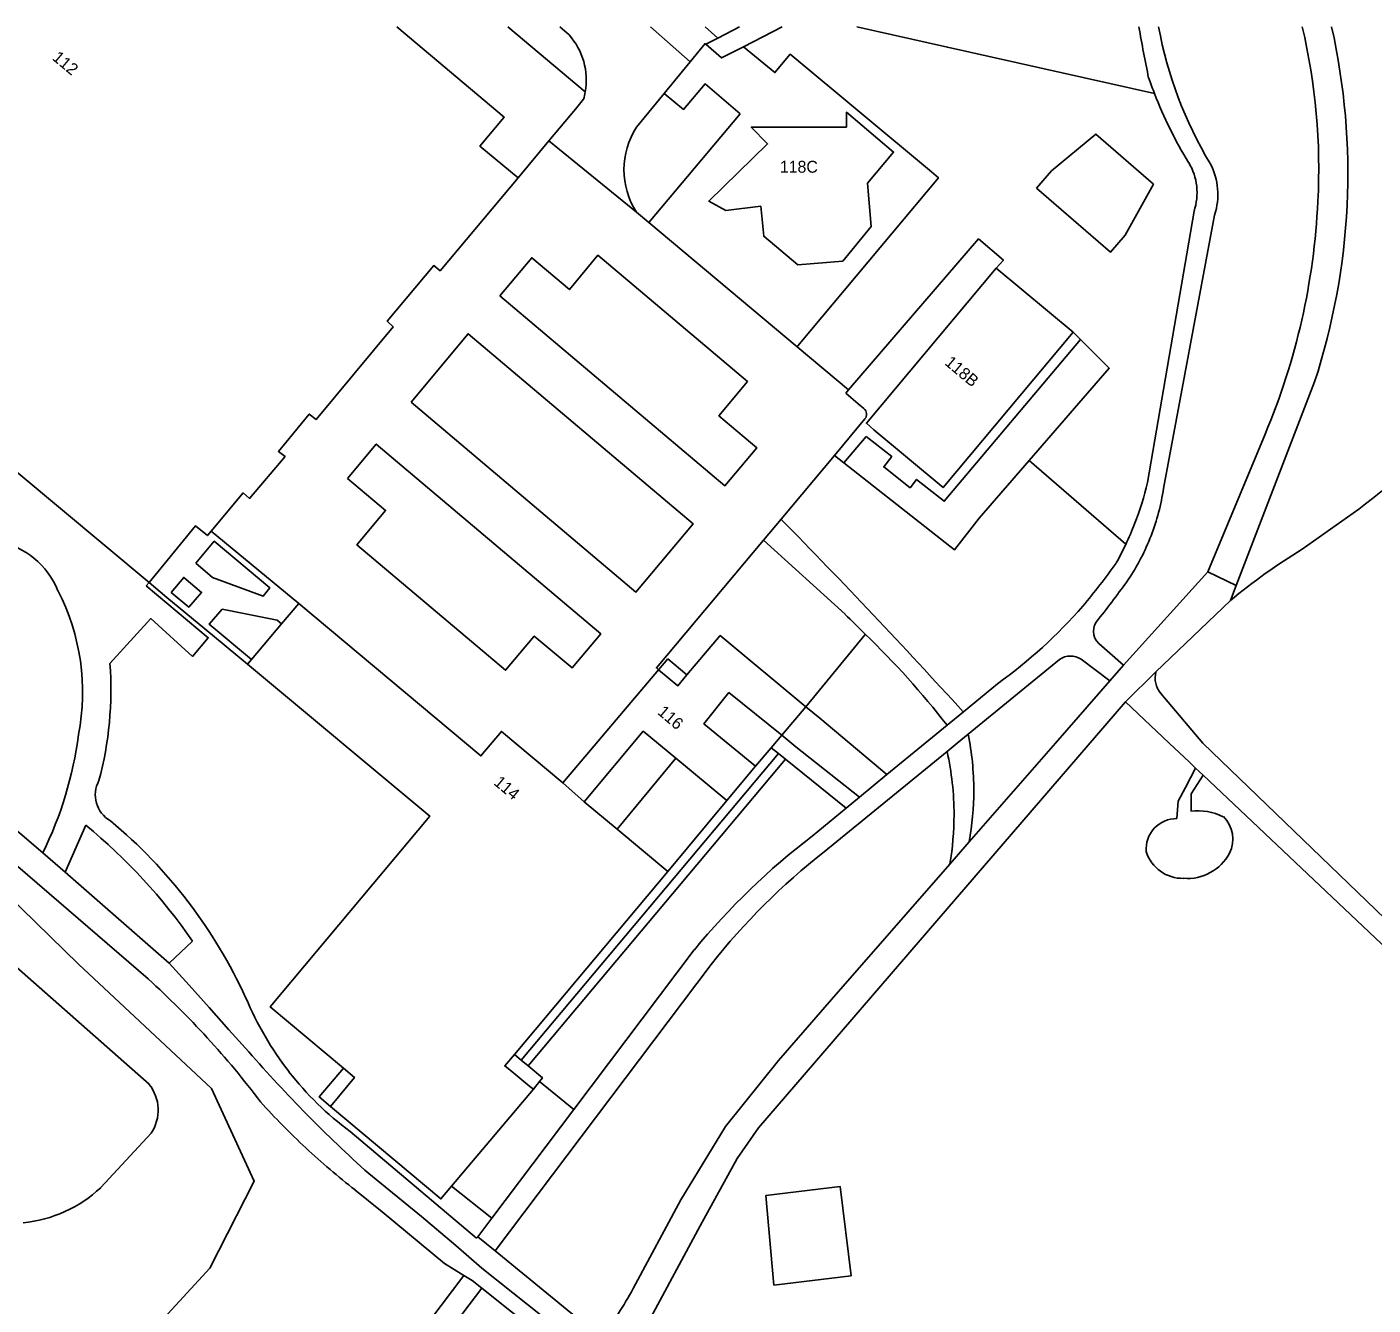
# Model space of a CAD drawing. Extents: x 194485 to 197793, y 468269 to 470822.
# Drawn here: x 196139.1 to 196274.9, y 470693.3 to 470822.3 of the extents above; entities that cross this region are included whole.
import ezdxf

# ---------------------------------------------------------------- set-up
doc = ezdxf.new("R2010")
doc.units = 0
for name, color, linetype in [('BGT grensvlak begroeid terreindeel', 7, 'Continuous'), ('BGT grensvlak begroeid terreindeel LR', 7, 'Continuous'), ('BGT grensvlak gebouwinstallatie plus 1', 7, 'Continuous'), ('BGT grensvlak onbegroeid terreindeel', 7, 'Continuous'), ('BGT grensvlak pand op maaiveld', 7, 'Continuous'), ('BGT grensvlak pand op maaiveld LR', 7, 'Continuous'), ('BGT grensvlak vegetatieobject', 7, 'Continuous'), ('BGT grensvlak waterdeel', 7, 'Continuous'), ('BGT grensvlak wegdeel', 7, 'Continuous'), ('BGT lijnelement scheiding walbescherming', 7, 'Continuous'), ('BGT tekst huisnummerreeks', 7, 'Continuous')]:
    doc.layers.add(name, color=color, linetype=linetype)

msp = doc.modelspace()

# ---------------------------------------------------------------- linework, layer by layer
at = {"layer": 'BGT grensvlak begroeid terreindeel'}
for p, q in [((196207.5, 470822.29), (196208.78, 470821.16)), ((196211.04, 470813.5), (196201.84, 470802.53)), ((196273.47, 470773.61), (196267.76, 470769.57)), ((196217.66, 470753.68), (196223.66, 470760.98)), ((196219.07, 470752.51), (196217.66, 470753.68)), ((196219.07, 470752.51), (196225.86, 470746.82)), ((196190.8, 470715.85), (196194.26, 470713.02)), ((196185.98, 470702.05), (196181.93, 470705.29))]:
    msp.add_line(p, q, dxfattribs=at)
for points in [[(196252.85, 470815.56), (196231.96, 470820.24), (196222.82, 470822.29)], [(196211.38, 470820.29), (196214.55, 470817.68), (196216.1, 470819.52), (196230.35, 470807.65), (196231.05, 470807.07), (196216.86, 470790.1), (196216.79, 470790.01)], [(196211.04, 470813.5), (196207.5, 470816.54), (196205.33, 470813.96), (196203.38, 470815.57)], [(196240.21, 470778.51), (196248.29, 470787.84), (196245.39, 470790.74)], [(196221.52, 470778.29), (196232.68, 470769.52), (196235.18, 470772.7), (196240.21, 470778.51)], [(196135.48, 470736.26), (196135.61, 470736.15), (196144.27, 470727.69), (196157.7, 470715.16), (196162.01, 470705.79), (196157.55, 470697.02), (196152.56, 470691.58), (196144.03, 470687.17), (196122.58, 470692.2)]]:
    msp.add_lwpolyline(points, dxfattribs=at)
for centre, radius, start, end in [((196231.74, 470828.72), 69.12, 307.1354, 318.6418), ((196297.13, 470720.83), 56.9, 121.078, 130.0512)]:
    msp.add_arc(centre, radius, start, end, dxfattribs=at)
at = {"layer": 'BGT grensvlak begroeid terreindeel LR'}
msp.add_line((196249.95, 470770.07), (196240.21, 470778.51), dxfattribs=at)
msp.add_lwpolyline([(196205.99, 470818.77), (196207.5, 470820.6), (196207.58, 470820.54)], dxfattribs=at)
at = {"layer": 'BGT grensvlak gebouwinstallatie plus 1'}
for p, q in [((196202.82, 470757.41), (196203.74, 470758.5)), ((196203.74, 470758.5), (196205.68, 470756.88)), ((196204.56, 470748.47), (196198.62, 470741.33))]:
    msp.add_line(p, q, dxfattribs=at)
at = {"layer": 'BGT grensvlak onbegroeid terreindeel'}
for p, q in [((196212.58, 470747.66), (196214.18, 470749.53)), ((196203.76, 470737.04), (196209.71, 470744.2)), ((196188.27, 470718.57), (196188.96, 470717.99)), ((196190.8, 470715.85), (196190.18, 470715.07))]:
    msp.add_line(p, q, dxfattribs=at)
for points in [[(196240.95, 470806.01), (196242.46, 470807.75), (196246.93, 470811.47), (196252.75, 470806.41), (196249.91, 470801.28), (196248.4, 470799.54), (196240.95, 470806.01)], [(196257, 470747.48), (196255.98, 470745.53), (196255.26, 470744.15), (196255.12, 470742.38)], [(196256.54, 470743.13), (196256.54, 470744.9), (196257.76, 470746.76)], [(196171.02, 470717.19), (196168.58, 470714.29), (196169.7, 470713.34)], [(196189.65, 470717.42), (196191.09, 470716.23), (196190.8, 470715.85)], [(196213.65, 470704.35), (196221.15, 470705.25), (196222.24, 470696.24), (196214.46, 470695.3), (196213.65, 470704.35)]]:
    msp.add_lwpolyline(points, dxfattribs=at)
for centre, radius, start, end in [((196255.07, 470739.32), 3.06, 89.0796, 184.9035), ((196257.25, 470737.47), 5.7, 63.4448, 97.1751), ((196257.6, 470740.32), 3.16, 333.2008, 45.7087), ((196255.7, 470740.2), 3.85, 197.2768, 271.3173), ((196256.19, 470741.12), 4.78, 265.1927, 332.269)]:
    msp.add_arc(centre, radius, start, end, dxfattribs=at)
at = {"layer": 'BGT grensvlak pand op maaiveld'}
for p, q in [((196244.65, 470791.48), (196236.89, 470797.95)), ((196164.76, 470762.03), (196166.51, 470764.11)), ((196161.74, 470758.44), (196164.76, 470762.03)), ((196161.34, 470757.97), (196161.74, 470758.44)), ((196202.82, 470757.41), (196193.14, 470745.99)), ((196215.25, 470750.79), (196217.66, 470753.68)), ((196204.56, 470748.47), (196209.71, 470744.2)), ((196209.71, 470744.2), (196212.58, 470747.66)), ((196195.31, 470744.09), (196198.62, 470741.33)), ((196198.62, 470741.33), (196203.76, 470737.04)), ((196203.76, 470737.04), (196188.27, 470718.57)), ((196190.18, 470715.07), (196181.93, 470705.29))]:
    msp.add_line(p, q, dxfattribs=at)
for points in [[(196176.41, 470822.29), (196187.24, 470813.17), (196184.78, 470810.25), (196188.63, 470807.04)], [(196223.9, 470806.53), (196226.53, 470809.65), (196221.76, 470813.67), (196221.76, 470812.17), (196212.16, 470812.17), (196213.81, 470810.47), (196207.87, 470804.71), (196209.59, 470803.77), (196213.13, 470804.2)], [(196188.63, 470807.04), (196180.76, 470797.67), (196180.12, 470798.19), (196175.44, 470792.58), (196176.04, 470792.01), (196168.25, 470782.65), (196167.57, 470783.21), (196164.46, 470779.45), (196165.12, 470778.92), (196161.55, 470774.7), (196160.91, 470775.25), (196157.67, 470771.4)], [(196223.9, 470806.53), (196224.25, 470802.13), (196221.39, 470798.66), (196216.86, 470798.29), (196213.42, 470801.15), (196213.13, 470804.2)], [(196236.89, 470797.95), (196223.78, 470782.28), (196224.55, 470781.63), (196231.52, 470775.79), (196244.65, 470791.48)], [(196151.41, 470766.22), (196133.68, 470780.99), (196135.62, 470783.33), (196133.89, 470784.8), (196129.79, 470779.85), (196129.41, 470780.18), (196129.85, 470780.71), (196119.01, 470789.83), (196118.61, 470789.35), (196118.18, 470789.7), (196120.39, 470792.33), (196116.27, 470795.81)], [(196157.67, 470771.4), (196157.29, 470770.95), (196156.1, 470771.94), (196151.41, 470766.22)], [(196193.14, 470745.99), (196186.95, 470751.18), (196184.88, 470748.71), (196166.51, 470764.11)], [(196217.66, 470753.68), (196209.04, 470760.85), (196205.68, 470756.88)], [(196171.02, 470717.19), (196163.63, 470723.38), (196179.72, 470742.63), (196161.34, 470757.97)], [(196205.68, 470756.88), (196204.76, 470755.79), (196202.82, 470757.41)], [(196212.58, 470747.66), (196207.39, 470751.95), (196209.92, 470755.1), (196215.25, 470750.79)], [(196195.31, 470744.09), (196201.27, 470751.2), (196204.56, 470748.47)], [(196190.18, 470715.07), (196189.83, 470715.35), (196188, 470716.85), (196187.3, 470717.42), (196188.27, 470718.57)], [(196169.7, 470713.34), (196172.12, 470716.27), (196171.02, 470717.19)], [(196181.93, 470705.29), (196180.85, 470704), (196169.7, 470713.34)]]:
    msp.add_lwpolyline(points, dxfattribs=at)
at = {"layer": 'BGT grensvlak pand op maaiveld LR'}
msp.add_line((196195.31, 470744.09), (196193.14, 470745.99), dxfattribs=at)
at = {"layer": 'BGT grensvlak vegetatieobject'}
for p, q in [((196214.91, 470748.95), (196188.96, 470717.99)), ((196189.65, 470717.42), (196215.61, 470748.38)), ((196188.96, 470717.99), (196189.65, 470717.42))]:
    msp.add_line(p, q, dxfattribs=at)
at = {"layer": 'BGT grensvlak waterdeel'}
for p, q in [((196151.4, 470715.59), (196132.37, 470732.34)), ((196146.53, 470705.14), (196151.61, 470710.63))]:
    msp.add_line(p, q, dxfattribs=at)
for centre, radius, start, end in [((196148.15, 470712.96), 4.17, 325.9507, 38.899), ((196137.38, 470714.93), 13.4, 275.6317, 313.0366)]:
    msp.add_arc(centre, radius, start, end, dxfattribs=at)
at = {"layer": 'BGT grensvlak wegdeel'}
for p, q in [((196195.42, 470815.73), (196187.59, 470822.29)), ((196192.85, 470822.29), (196193.79, 470821.48)), ((196205.99, 470818.77), (196202, 470822.29)), ((196208.78, 470821.16), (196210.98, 470822.29)), ((196215.28, 470822.29), (196211.38, 470820.29)), ((196207.58, 470820.54), (196208.78, 470821.16)), ((196205.99, 470818.77), (196203.38, 470815.57)), ((196203.38, 470815.57), (196200.59, 470812.17)), ((196195.25, 470814.99), (196194.43, 470814)), ((196194.43, 470814), (196191.74, 470810.78)), ((196191.74, 470810.78), (196188.63, 470807.04)), ((196200.58, 470803.59), (196191.74, 470810.78)), ((196201.84, 470802.53), (196200.58, 470803.59)), ((196256.85, 470803.68), (196252.16, 470776.31)), ((196253.76, 470775.7), (196258.92, 470803.3)), ((196216.79, 470790.01), (196201.84, 470802.53)), ((196244.65, 470791.48), (196245.39, 470790.74)), ((196221.98, 470785.66), (196216.79, 470790.01)), ((196221.7, 470785.32), (196221.98, 470785.66)), ((196261.1, 470765.91), (196269, 470786.47)), ((196220.56, 470779.04), (196223.64, 470782.72)), ((196221.52, 470778.29), (196223.76, 470780.96)), ((196264.02, 470781.18), (196258.24, 470767.29)), ((196215.17, 470772.61), (196220.56, 470779.04)), ((196221.52, 470778.29), (196220.56, 470779.04)), ((196213.4, 470770.5), (196215.17, 470772.61)), ((196157.67, 470771.4), (196166.51, 470764.11)), ((196221.64, 470763), (196213.4, 470770.5)), ((196249.74, 470757.86), (196258.24, 470767.29)), ((196258.24, 470767.29), (196261.1, 470765.91)), ((196151.41, 470766.22), (196151.11, 470765.86)), ((196260.51, 470764.39), (196261.1, 470765.91)), ((196161.34, 470757.97), (196157.04, 470761.53)), ((196247.24, 470760.05), (196249.74, 470757.86)), ((196234.06, 470750.91), (196243.26, 470758.43)), ((196245.46, 470758.47), (196248.36, 470756.3)), ((196117.99, 470758.34), (196140.67, 470738.92)), ((196248.36, 470756.3), (196249.74, 470757.86)), ((196249.93, 470754.17), (196252.99, 470757.18)), ((196233.57, 470753.15), (196237.01, 470755.98)), ((196248.36, 470756.3), (196242.86, 470750)), ((196253.48, 470755.02), (196257.73, 470750)), ((196212.91, 470711.18), (196249.93, 470754.17)), ((196231.92, 470751.8), (196233.57, 470753.15)), ((196249.93, 470754.17), (196254.34, 470750)), ((196229.73, 470750), (196231.92, 470751.8)), ((196215.25, 470750.79), (196214.18, 470749.53)), ((196215.25, 470750.79), (196216.67, 470749.64)), ((196232.94, 470750), (196234.06, 470750.91)), ((196214.18, 470749.53), (196214.91, 470748.95)), ((196215.61, 470748.38), (196214.91, 470748.95)), ((196216.67, 470749.64), (196223.09, 470744.54)), ((196231.92, 470749.16), (196219.52, 470739.03)), ((196229.73, 470750), (196225.86, 470746.82)), ((196232.94, 470750), (196231.92, 470749.16)), ((196242.86, 470750), (196234.16, 470740.03)), ((196257.73, 470750), (196277.96, 470730.51)), ((196221.73, 470743.43), (196215.61, 470748.38)), ((196225.86, 470746.82), (196223.09, 470744.54)), ((196257.76, 470746.76), (196276.36, 470729.16)), ((196221.73, 470743.43), (196218.32, 470740.62)), ((196223.09, 470744.54), (196221.73, 470743.43)), ((196142.93, 470736.98), (196145.03, 470741.72)), ((196234.16, 470740.03), (196232.2, 470737.79)), ((196137.17, 470738.38), (196151.31, 470726.2)), ((196140.67, 470738.92), (196142.93, 470736.98)), ((196153.44, 470727.79), (196142.93, 470736.98)), ((196232.2, 470737.79), (196220.28, 470724.14)), ((196155.79, 470730.02), (196153.44, 470727.79)), ((196194.26, 470713.02), (196206.42, 470729.14)), ((196208.13, 470727.67), (196186.31, 470698.77)), ((196185.98, 470702.05), (196194.26, 470713.02)), ((196171.68, 470710.81), (196184.45, 470700.03)), ((196178.89, 470702.23), (196173.57, 470706.55)), ((196172.18, 470704.91), (196174.94, 470702.69)), ((196181.2, 470697.47), (196174.94, 470702.69)), ((196184.56, 470700.18), (196185.98, 470702.05)), ((196184.45, 470700.03), (196184.56, 470700.18)), ((196184.56, 470700.18), (196186.31, 470698.77)), ((196186.31, 470698.77), (196197, 470690.04)), ((196181.2, 470697.47), (196183.17, 470696.26)), ((196169.33, 470678.06), (196183.17, 470696.26)), ((196183.17, 470696.26), (196183.99, 470695.76)), ((196183.99, 470695.76), (196184.98, 470694.98)), ((196184.98, 470694.98), (196194.61, 470687.35))]:
    msp.add_line(p, q, dxfattribs=at)
for points in [[(196211.38, 470820.29), (196209.17, 470819.16), (196207.58, 470820.54)], [(196221.98, 470785.66), (196235.11, 470800.89), (196237.61, 470798.74), (196236.89, 470797.95)], [(196186.81, 470795.15), (196190.02, 470798.98), (196193.81, 470795.78), (196196.69, 470799.24), (196211.79, 470786.49), (196208.9, 470783.04), (196212.72, 470779.81), (196209.51, 470775.98), (196186.81, 470795.15)], [(196177.84, 470784.4), (196183.6, 470791.32), (196206.3, 470772.15), (196200.52, 470765.25), (196177.84, 470784.4)], [(196223.76, 470780.96), (196226.35, 470778.92), (196225.53, 470777.87), (196228.19, 470775.77), (196228.85, 470776.61), (196231.64, 470774.42), (196245.39, 470790.74)], [(196223.54, 470783.77), (196222.96, 470784.25), (196221.7, 470785.32)], [(196171.44, 470776.72), (196174.32, 470780.18), (196196.98, 470761.03), (196194.09, 470757.59), (196190.27, 470760.81), (196187.38, 470757.36), (196172.38, 470770.03), (196175.26, 470773.49), (196171.44, 470776.72)], [(196156.11, 470768.17), (196157.8, 470766.72), (196162.91, 470764.83), (196163.6, 470765.67), (196157.98, 470770.38), (196156.11, 470768.17)], [(196202.82, 470757.41), (196202.59, 470757.6), (196213.4, 470770.5)], [(196153.63, 470765.19), (196154.9, 470766.72), (196156.7, 470765.22), (196155.4, 470763.72), (196153.63, 470765.19)], [(196147.45, 470758.05), (196151.58, 470762.57), (196155.77, 470758.76), (196157.38, 470760.63), (196151.11, 470765.86)], [(196157.04, 470761.53), (196153.21, 470764.69), (196151.41, 470766.22)], [(196252.99, 470757.18), (196254.46, 470758.62), (196260.51, 470764.39)], [(196161.74, 470758.44), (196157.47, 470762), (196158.78, 470763.51), (196164.33, 470762.42), (196164.76, 470762.03)], [(196254.34, 470750), (196256.38, 470748.07), (196257, 470747.48)], [(196257.76, 470746.76), (196257.35, 470747.15), (196257, 470747.48)], [(196153.44, 470727.79), (196155.45, 470725.56), (196157.46, 470723.32), (196159.46, 470721.08), (196161.46, 470718.84)], [(196220.28, 470724.14), (196214.93, 470717.98), (196209.58, 470711.32), (196205.07, 470703.9), (196200.25, 470694.95)], [(196200.61, 470689.41), (196207.02, 470701.3), (196210.73, 470708.08), (196212.91, 470711.18)], [(196178.89, 470702.23), (196182.36, 470699.3), (196184.98, 470697.01), (196195.67, 470688.51)], [(196162.77, 470666), (196167.09, 470671.45), (196184.98, 470694.98)]]:
    msp.add_lwpolyline(points, dxfattribs=at)
for centre, radius, start, end in [((196387.63, 470845.56), 138.32, 189.6878, 191.8676), ((196293.89, 470829.73), 41.3, 190.3886, 210.9519), ((196207.45, 470808.02), 61.98, 356.9139, 13.3104), ((196204.57, 470807.51), 67.79, 341.9137, 12.5904), ((196188.61, 470816.9), 6.91, 350.233, 41.4681), ((196292.63, 470831.18), 42.73, 199.2081, 201.4358), ((196188.54, 470816.92), 6.98, 343.931, 350.159), ((196294.24, 470831.75), 44.45, 201.3685, 211.4058), ((196207.21, 470807.87), 7.89, 147.0026, 212.8772), ((196251.25, 470805.55), 5.9, 341.5451, 31.0431), ((196252.54, 470805.37), 6.71, 342.0344, 27.6867), ((196200.67, 470807.88), 68.74, 337.1459, 357.3322), ((196223.06, 470783.2), 0.749, 320.0117, 50.4552), ((196220.33, 470784.02), 32.75, 338.7237, 346.3791), ((196231.53, 470779.01), 22.48, 338.9244, 351.54), ((195693.84, 470261.18), 730.3, 42.35009, 44.45107), ((196212.44, 470787.42), 41.34, 335.1726, 338.3036), ((196231.35, 470779.08), 22.67, 326.4196, 338.9247), ((196134.67, 470762.38), 8.11, 51.0077, 78.2257), ((196219.48, 470784.47), 33.71, 331.106, 334.6961), ((196134.68, 470762.37), 8.11, 21.822, 51.0783), ((196184.93, 470814.22), 78.89, 320.308, 324.2937), ((196162.68, 470829.42), 107.8, 321.616, 324.3147), ((196122.29, 470755.15), 22.4, 348.9492, 27.2083), ((196206.07, 470798.6), 52.67, 305.9737, 318.7017), ((196166.32, 470705.38), 79.87, 44.1189, 46.1652), ((196248.43, 470761.3), 1.73, 136.4667, 226.3998), ((196168.25, 470702.84), 80.32, 37.5616, 46.3797), ((196244.38, 470756.85), 1.94, 56.5425, 125.4366), ((196111.96, 470755.4), 35.59, 345.0605, 4.2738), ((196255.36, 470756.58), 2.44, 165.754, 219.7191), ((196106.7, 470755.67), 37.88, 333.7479, 352.6933), ((196205.44, 470745.21), 29.18, 359.9978, 11.2742), ((196203.52, 470742.78), 29.11, 359.9753, 12.6619), ((196148.98, 470744.78), 3, 151.273, 240.6439), ((196205.39, 470745.21), 29.23, 349.8001, 359.9987), ((196115.11, 470703.25), 50.63, 24.5365, 50.2186), ((196203.38, 470742.77), 29.25, 350.1977, 0.0009), ((196108.45, 470697.26), 57.57, 34.6831, 50.5547), ((196261.52, 470683.97), 71.24, 127.3245, 140.6514), ((196260.91, 470686.1), 67.19, 128.0254, 141.7782), ((196091.24, 470659.92), 89.45, 42.4198, 47.8113), ((196191.03, 470736.72), 32.34, 202.6237, 217.938), ((196090.85, 470659.52), 90.01, 37.08, 42.4387), ((196270.4, 470813.97), 144.63, 221.1304, 224.5496), ((196191.01, 470736.72), 32.33, 217.96, 233.281), ((196218.7, 470764.39), 75.51, 222.0726, 227.0199), ((196268.7, 470812.38), 142.3, 224.5724, 228.0475), ((196218.32, 470763.93), 74.91, 226.9984, 231.9859), ((196173.77, 470708.93), 29.94, 320.8786, 332.1675)]:
    msp.add_arc(centre, radius, start, end, dxfattribs=at)
at = {"layer": 'BGT lijnelement scheiding walbescherming'}
for p, q in [((196151.4, 470715.59), (196132.37, 470732.34)), ((196146.53, 470705.14), (196151.61, 470710.63))]:
    msp.add_line(p, q, dxfattribs=at)
for centre, radius, start, end in [((196148.15, 470712.96), 4.17, 325.9507, 38.899), ((196137.38, 470714.93), 13.4, 275.6317, 313.0366)]:
    msp.add_arc(centre, radius, start, end, dxfattribs=at)

# ---------------------------------------------------------------- texts
at = {"layer": 'BGT tekst huisnummerreeks'}
for s, rotation, p in [('112', 320.1, (196141.56, 470819.04)), ('118B', 320.1, (196231.6, 470788.27)), ('116', 319.7, (196202.63, 470753)), ('114', 320, (196186.1, 470745.89))]:
    msp.add_text(s, height=1.2, rotation=rotation, dxfattribs=at).set_placement(p)
msp.add_text('118C', height=1.2, dxfattribs=at).set_placement((196215.05, 470807.57))

doc.saveas('drawing.dxf')
